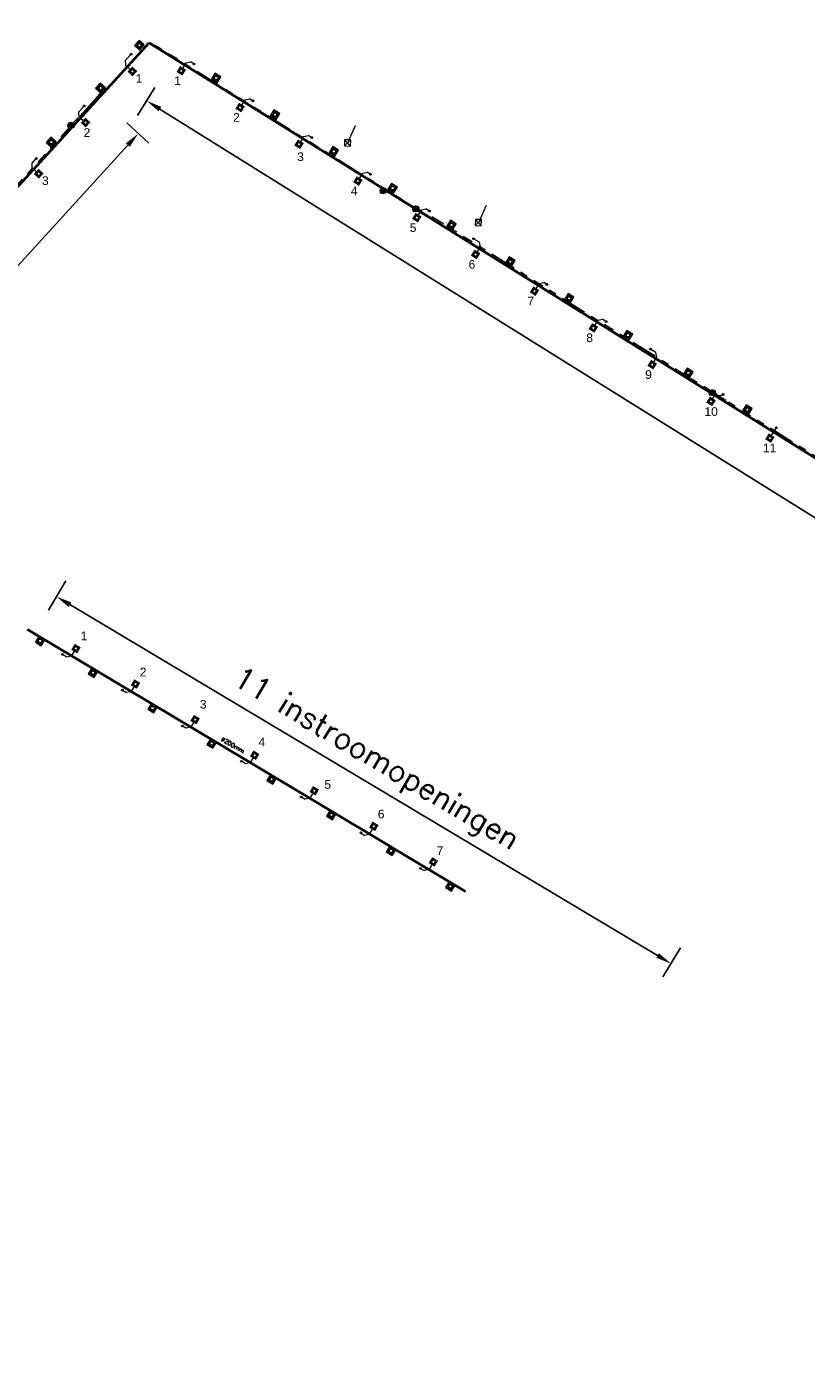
# Model space of a CAD drawing. Header units: inches. Extents: x 0 to 191500, y 0 to 342750.
# Tile 477 of 547: x 188837 to 188927, y 334584 to 334739. Entities that reach past the tile are written whole.
import ezdxf

# ---------------------------------------------------------------- set-up
doc = ezdxf.new("R2010")
doc.units = ezdxf.units.IN
doc.header["$MEASUREMENT"] = 0
for name, pattern in [('RI-DRAINAGE', [19.2, 6, -1.8, 1.8, -1.8, 2.4, -1.8, 1.8, -1.8]), ('RI-HWA_HUISAANSLUITING', [4.8, 3, -1.8]), ('RI-HWA_KOLKAANSLUITING', [4.3, 2.5, -1.8])]:
    doc.linetypes.add(name, pattern=pattern)
doc.layers.get('0').update_dxf_attribs({"lineweight": 20})
doc.layers.get('DefPoints').update_dxf_attribs({"lineweight": 20})
for name, color, linetype, lineweight in [('ECW', 150, 'Continuous', 20), ('N-WE-RI-DRAINAGE-G', 90, 'RI-DRAINAGE', 20), ('N-WE-RI-HWA_GRINDKOFFER-G', 140, 'Continuous', 40), ('N-WE-RI-HWA_HUISAANSLUITING', 150, 'RI-HWA_HUISAANSLUITING', 20), ('N-WE-RI-HWA_INFILTRATIE', 4, 'Continuous', 20), ('N-WE-RI-HWA_KOLK-S', 150, 'Continuous', 20), ('N-WE-RI-HWA_KOLKAANSLUITING_PVC-G', 150, 'RI-HWA_KOLKAANSLUITING', 20), ('N-WE-RI-INLAAT', 7, 'Continuous', 20), ('Tekst algemeen', 7, 'Continuous', 20)]:
    doc.layers.add(name, color=color, linetype=linetype, lineweight=lineweight)
doc.styles.add('Arial_1-50_50', font='arial.ttf', dxfattribs={"height": 0.25})
doc.styles.add('Comic_1-200_100', font='comic.ttf', dxfattribs={"height": 2})
doc.styles.add('ROMANS_1-1000_25', font='romans.shx', dxfattribs={"height": 2.5})
doc.dimstyles.new('1_1000', dxfattribs={"dimtxt": 2.5, "dimasz": 1.8, "dimexe": 1.8, "dimexo": 0.625, "dimgap": 0.9, "dimtad": 1, "dimzin": 0, "dimdsep": 46, "dimtxsty": 'ROMANS_1-1000_25', "dimcen": 0.9, "dimadec": 0, "dimazin": 0, "dimtfac": 1, "dimtmove": 2, "dimatfit": 2, "dimfxl": 1, "dimtolj": 1, "dimtzin": 0, "dimarcsym": 0})
picture_1 = doc.add_image_def('image1.ecw', size_in_pixel=(220000, 285000))

# ---------------------------------------------------------------- blocks, each defined once
blk = doc.blocks.new('*D4372')
at = {"layer": 'DefPoints', "color": 0, "transparency": 16777216}
for p in [(188849.16, 334728.42), (189087.36, 334582.86), (189085.98, 334580.65)]:
    blk.add_point(p, dxfattribs=at)
at = {"layer": 'Tekst algemeen', "color": 0, "lineweight": -2, "transparency": 16777216}
for p, q in [((188849.5, 334728.95), (188851.49, 334732.15)), ((188852.07, 334729.67), (188955.37, 334665.22)), ((189085.83, 334583.81), (188992.14, 334642.27)), ((189086.31, 334581.18), (189088.31, 334584.38))]:
    blk.add_line(p, q, dxfattribs=at)
at = {"layer": 'Tekst algemeen', "color": 0, "transparency": 16777216}
for points in [[(188852.22, 334729.93), (188851.91, 334729.42), (188850.54, 334730.63)], [(189085.99, 334584.06), (189085.67, 334583.55), (189087.36, 334582.86)]]:
    blk.add_solid(points, dxfattribs=at)
at = {"layer": 'Tekst algemeen', "color": 0, "transparency": 16777216, "insert": (188973.55, 334653.41), "char_height": 2.5, "attachment_point": 5, "rotation": 328.0364, "style": 'ROMANS_1-1000_25'}
blk.add_mtext('\\A1;36 instroomopeningen', dxfattribs=at)
blk = doc.blocks.new('*D4373')
at = {"layer": 'DefPoints', "color": 0, "transparency": 16777216}
for p in [(188851.24, 334725.33), (188756.73, 334625.27), (188758.39, 334623.75)]:
    blk.add_point(p, dxfattribs=at)
at = {"layer": 'Tekst algemeen', "color": 0, "lineweight": -2, "transparency": 16777216}
for p, q in [((188850.78, 334725.75), (188848.25, 334728.07)), ((188848.36, 334725.52), (188757.94, 334626.6)), ((188757.93, 334624.17), (188755.4, 334626.48))]:
    blk.add_line(p, q, dxfattribs=at)
at = {"layer": 'Tekst algemeen', "color": 0, "transparency": 16777216}
for points in [[(188848.14, 334725.73), (188848.59, 334725.32), (188849.58, 334726.85)], [(188757.72, 334626.8), (188758.16, 334626.39), (188756.73, 334625.27)]]:
    blk.add_solid(points, dxfattribs=at)
at = {"layer": 'Tekst algemeen', "color": 0, "transparency": 16777216, "insert": (188801.26, 334677.79), "char_height": 2.5, "attachment_point": 5, "rotation": 47.5713, "style": 'ROMANS_1-1000_25'}
blk.add_mtext('\\A1;17 instroomopeningen', dxfattribs=at)
blk = doc.blocks.new('*D4374')
at = {"layer": 'DefPoints', "color": 0, "transparency": 16777216}
for p in [(188841.54, 334675.81), (188840.15, 334673.47), (188912.41, 334633.53)]:
    blk.add_point(p, dxfattribs=at)
at = {"layer": 'Tekst algemeen', "color": 0, "lineweight": -2, "transparency": 16777216}
for p, q in [((188841.22, 334675.28), (188839.22, 334671.92)), ((188909.46, 334632.11), (188841.69, 334672.55)), ((188912.09, 334632.99), (188910.08, 334629.64))]:
    blk.add_line(p, q, dxfattribs=at)
at = {"layer": 'Tekst algemeen', "color": 0, "transparency": 16777216}
for points in [[(188841.85, 334672.81), (188841.54, 334672.29), (188840.15, 334673.47)], [(188909.62, 334632.36), (188909.31, 334631.85), (188911.01, 334631.18)]]:
    blk.add_solid(points, dxfattribs=at)
at = {"layer": 'Tekst algemeen', "color": 0, "transparency": 16777216, "insert": (188876.89, 334654.53), "char_height": 2.5, "attachment_point": 5, "rotation": 329.174, "style": 'ROMANS_1-1000_25'}
blk.add_mtext('\\A1;11 instroomopeningen', dxfattribs=at)
blk = doc.blocks.new('A$C2C270354')
h = blk.add_hatch(color=256)
h.dxf.hatch_style = 1
edge = h.paths.add_edge_path()
edge.add_arc((0, 0), 0.1, 0, 360)
blk.add_circle((0, 0), 0.1)

msp = doc.modelspace()

# ---------------------------------------------------------------- hatches: boundary and pattern name
at = {"layer": 'N-WE-RI-HWA_INFILTRATIE'}
h = msp.add_hatch(color=256, dxfattribs=at)
h.paths.add_polyline_path([(188849.66541, 334737.59848), (188849.12762, 334737.0062), (188849.71989, 334736.46842), (188850.25768, 334737.06069)])
h.paths.add_polyline_path([(188849.8893, 334736.99702, -1), (188849.496, 334737.06988, -1)], flags=16)
h = msp.add_hatch(color=256, dxfattribs=at)
h.paths.add_polyline_path([(188845.19506, 334732.67522), (188844.65727, 334732.08295), (188845.24954, 334731.54516), (188845.78733, 334732.13743)])
h.paths.add_polyline_path([(188845.41895, 334732.07376, -1), (188845.02564, 334732.14662, -1)], flags=16)
h = msp.add_hatch(color=256, dxfattribs=at)
h.paths.add_polyline_path([(188858.41839, 334733.81967), (188857.99759, 334733.13928), (188858.67798, 334732.71848), (188859.09878, 334733.39887)])
h.paths.add_polyline_path([(188858.74819, 334733.26911, -1), (188858.34819, 334733.26904, -1)], flags=16)
h = msp.add_hatch(color=256, dxfattribs=at)
h.paths.add_polyline_path([(188865.20452, 334729.58311), (188864.78372, 334728.90272), (188865.46411, 334728.48192), (188865.88491, 334729.16231)])
h.paths.add_polyline_path([(188865.53431, 334729.03255, -1), (188865.13431, 334729.03248, -1)], flags=16)
h = msp.add_hatch(color=256, dxfattribs=at)
h.paths.add_polyline_path([(188839.50605, 334726.4272), (188838.96827, 334725.83492), (188839.56054, 334725.29714), (188840.09832, 334725.88941)])
h.paths.add_polyline_path([(188839.72995, 334725.82574, -1), (188839.33664, 334725.89859, -1)], flags=16)
h = msp.add_hatch(color=256, dxfattribs=at)
h.paths.add_polyline_path([(188871.99064, 334725.34654), (188871.56985, 334724.66615), (188872.25024, 334724.24536), (188872.67103, 334724.92574)])
h.paths.add_polyline_path([(188872.32044, 334724.79598, -1), (188871.92044, 334724.79591, -1)], flags=16)
h = msp.add_hatch(color=256, dxfattribs=at)
h.paths.add_polyline_path([(188878.77677, 334721.10998), (188878.35597, 334720.42959), (188879.03636, 334720.00879), (188879.45716, 334720.68918)])
h.paths.add_polyline_path([(188879.10657, 334720.55942, -1), (188878.70657, 334720.55935, -1)], flags=16)
h = msp.add_hatch(color=256, dxfattribs=at)
h.paths.add_polyline_path([(188885.5629, 334716.87341), (188885.1421, 334716.19302), (188885.82249, 334715.77223), (188886.24329, 334716.45262)])
h.paths.add_polyline_path([(188885.89269, 334716.32285, -1), (188885.49269, 334716.32279, -1)], flags=16)
h = msp.add_hatch(color=256, dxfattribs=at)
h.paths.add_polyline_path([(188892.34903, 334712.63685), (188891.92823, 334711.95646), (188892.60862, 334711.53566), (188893.02942, 334712.21605)])
h.paths.add_polyline_path([(188892.67882, 334712.08629, -1), (188892.27882, 334712.08622, -1)], flags=16)
h = msp.add_hatch(color=256, dxfattribs=at)
h.paths.add_polyline_path([(188899.13515, 334708.40028), (188898.71436, 334707.71989), (188899.39475, 334707.2991), (188899.81554, 334707.97949)])
h.paths.add_polyline_path([(188899.46495, 334707.84973, -1), (188899.06495, 334707.84966, -1)], flags=16)
h = msp.add_hatch(color=256, dxfattribs=at)
h.paths.add_polyline_path([(188905.92128, 334704.16372), (188905.50048, 334703.48333), (188906.18087, 334703.06253), (188906.60167, 334703.74292)])
h.paths.add_polyline_path([(188906.25108, 334703.61316, -1), (188905.85108, 334703.61309, -1)], flags=16)
h = msp.add_hatch(color=256, dxfattribs=at)
h.paths.add_polyline_path([(188912.88554, 334699.81595), (188912.46475, 334699.13556), (188913.14514, 334698.71476), (188913.56593, 334699.39515)])
h.paths.add_polyline_path([(188913.21534, 334699.26539, -1), (188912.81534, 334699.26532, -1)], flags=16)
h = msp.add_hatch(color=256, dxfattribs=at)
h.paths.add_polyline_path([(188919.67167, 334695.57938), (188919.25087, 334694.89899), (188919.93126, 334694.4782), (188920.35206, 334695.15859)])
h.paths.add_polyline_path([(188920.00147, 334695.02882, -1), (188919.60147, 334695.02875, -1)], flags=16)
h = msp.add_hatch(color=256, dxfattribs=at)
h.paths.add_polyline_path([(188838.12204, 334668.90494), (188837.70124, 334668.22455), (188838.38163, 334667.80375), (188838.80243, 334668.48414)])
h.paths.add_polyline_path([(188838.45184, 334668.35438, -1), (188838.05184, 334668.35431, -1)], flags=16)
h = msp.add_hatch(color=256, dxfattribs=at)
h.paths.add_polyline_path([(188844.21864, 334665.26606), (188843.79784, 334664.58567), (188844.47823, 334664.16487), (188844.89903, 334664.84526)])
h.paths.add_polyline_path([(188844.54844, 334664.7155, -1), (188844.14844, 334664.71543, -1)], flags=16)
h = msp.add_hatch(color=256, dxfattribs=at)
h.paths.add_polyline_path([(188851.08805, 334661.16591), (188850.66725, 334660.48552), (188851.34764, 334660.06472), (188851.76844, 334660.74511)])
h.paths.add_polyline_path([(188851.41784, 334660.61535, -1), (188851.01784, 334660.61528, -1)], flags=16)
h = msp.add_hatch(color=256, dxfattribs=at)
h.paths.add_polyline_path([(188857.91452, 334657.09138), (188857.49373, 334656.41099), (188858.17412, 334655.9902), (188858.59491, 334656.67059)])
h.paths.add_polyline_path([(188858.24432, 334656.54082, -1), (188857.84432, 334656.54075, -1)], flags=16)
h = msp.add_hatch(color=256, dxfattribs=at)
h.paths.add_polyline_path([(188864.82506, 334652.96258), (188864.40426, 334652.28219), (188865.08465, 334651.86139), (188865.50545, 334652.54178)])
h.paths.add_polyline_path([(188865.15486, 334652.41202, -1), (188864.75486, 334652.41195, -1)], flags=16)
h = msp.add_hatch(color=256, dxfattribs=at)
h.paths.add_polyline_path([(188871.69846, 334648.84961), (188871.27766, 334648.16922), (188871.95805, 334647.74842), (188872.37885, 334648.42881)])
h.paths.add_polyline_path([(188872.02825, 334648.29905, -1), (188871.62825, 334648.29898, -1)], flags=16)
h = msp.add_hatch(color=256, dxfattribs=at)
h.paths.add_polyline_path([(188878.5976, 334644.72123), (188878.1768, 334644.04084), (188878.85719, 334643.62004), (188879.27799, 334644.30043)])
h.paths.add_polyline_path([(188878.92739, 334644.17067, -1), (188878.52739, 334644.1706, -1)], flags=16)
h = msp.add_hatch(color=256, dxfattribs=at)
h.paths.add_polyline_path([(188885.41951, 334640.63907), (188884.99871, 334639.95868), (188885.6791, 334639.53788), (188886.0999, 334640.21827)])
h.paths.add_polyline_path([(188885.7493, 334640.08851, -1), (188885.3493, 334640.08844, -1)], flags=16)

# ---------------------------------------------------------------- linework, layer by layer
at = {"layer": 'N-WE-RI-DRAINAGE-G', "ltscale": 0.5}
for points in [[(188883.34409, 334717.14355), (188851.42224, 334737.08071)], [(188844.87402, 334731.1326), (188842.65739, 334728.69587)], [(188845.37601, 334731.68444), (188844.87402, 334731.1326)], [(188842.65796, 334728.69649), (188828.62808, 334713.30409)], [(188917.33424, 334696.08858), (188883.4236, 334717.27074)], [(188957.60706, 334670.97183), (188917.33374, 334696.0889)]]:
    msp.add_lwpolyline(points, dxfattribs=at)
at = {"layer": 'N-WE-RI-HWA_GRINDKOFFER-G'}
for p, q in [((188752.32324, 334629.58181), (188850.83702, 334737.328)), ((188850.83702, 334737.328), (189093.49398, 334585.98395)), ((188841.42003, 334727.9913), (188842.21119, 334727.62254)), ((188841.45814, 334727.55652), (188842.17308, 334728.05731)), ((188877.42092, 334720.45728), (188878.21209, 334720.08852)), ((188877.45903, 334720.02251), (188878.17397, 334720.52329)), ((188881.19171, 334718.36062), (188881.98287, 334717.99186)), ((188881.22982, 334717.92584), (188881.94476, 334718.42663)), ((188915.37316, 334697.17157), (188916.16433, 334696.80281)), ((188915.41127, 334696.73679), (188916.12621, 334697.23758))]:
    msp.add_line(p, q, dxfattribs=at)
at = {"layer": 'N-WE-RI-HWA_GRINDKOFFER-G', "ltscale": 0.5}
msp.add_line((188836.81519, 334669.67767), (188862.45922, 334654.3715), dxfattribs=at)
at = {"layer": 'N-WE-RI-HWA_GRINDKOFFER-G', "const_width": 0.5}
for points in [[(188848.88594, 334734.2308), (188848.6835, 334734.00939), (188848.89753, 334733.8137), (188849.09996, 334734.03511)], [(188854.57892, 334733.87483), (188854.32437, 334734.03358), (188854.48311, 334734.28813), (188854.73767, 334734.12939)], [(188861.3671, 334729.64155), (188861.11254, 334729.8003), (188861.27129, 334730.05485), (188861.52585, 334729.89611)], [(188843.48787, 334728.32684), (188843.28544, 334728.10544), (188843.49946, 334727.90975), (188843.7019, 334728.13116)], [(188868.15527, 334725.40827), (188867.90072, 334725.56702), (188868.05946, 334725.82158), (188868.31402, 334725.66283)], [(188838.08267, 334722.42941), (188837.88024, 334722.20801), (188838.09426, 334722.01232), (188838.2967, 334722.23373)], [(188874.94345, 334721.17499), (188874.68889, 334721.33374), (188874.84764, 334721.5883), (188875.1022, 334721.42955)], [(188881.73692, 334716.9502), (188881.48236, 334717.10895), (188881.64111, 334717.3635), (188881.89566, 334717.20476)], [(188888.5198, 334712.70844), (188888.26524, 334712.86718), (188888.42399, 334713.12174), (188888.67855, 334712.96299)], [(188895.30798, 334708.47516), (188895.05342, 334708.63391), (188895.21217, 334708.88846), (188895.46672, 334708.72971)], [(188902.09615, 334704.24188), (188901.8416, 334704.40063), (188902.00034, 334704.65518), (188902.2549, 334704.49644)], [(188908.88433, 334700.0086), (188908.62977, 334700.16735), (188908.78852, 334700.4219), (188909.04308, 334700.26316)], [(188915.6725, 334695.77532), (188915.41795, 334695.93407), (188915.5767, 334696.18863), (188915.83125, 334696.02988)], [(188922.46068, 334691.54204), (188922.20612, 334691.70079), (188922.36487, 334691.95535), (188922.61943, 334691.7966)], [(188842.33491, 334667.70056), (188842.59253, 334667.54684), (188842.43881, 334667.28922), (188842.18119, 334667.44294)], [(188849.20489, 334663.60138), (188849.46252, 334663.44766), (188849.3088, 334663.19003), (188849.05117, 334663.34375)], [(188856.07487, 334659.50219), (188856.3325, 334659.34847), (188856.17878, 334659.09085), (188855.92116, 334659.24456)], [(188862.94484, 334655.40297), (188863.20246, 334655.24925), (188863.04874, 334654.99163), (188862.79112, 334655.14535)], [(188869.8148, 334651.30375), (188870.07243, 334651.15003), (188869.91871, 334650.89241), (188869.66108, 334651.04613)], [(188876.68511, 334647.20446), (188876.94273, 334647.05074), (188876.78901, 334646.79312), (188876.53139, 334646.94684)], [(188883.55519, 334643.10522), (188883.81281, 334642.9515), (188883.65909, 334642.69387), (188883.40147, 334642.84759)]]:
    msp.add_lwpolyline(points, close=True, dxfattribs=at)
at = {"layer": 'N-WE-RI-HWA_GRINDKOFFER-G', "ltscale": 0.5}
msp.add_lwpolyline([(188862.4584, 334654.37199), (188887.31296, 334639.49926)], dxfattribs=at)
at = {"layer": 'N-WE-RI-HWA_GRINDKOFFER-G'}
for centre in [(188841.81561, 334727.80692), (188877.8165, 334720.2729), (188881.58729, 334718.17624), (188915.76874, 334696.98719)]:
    msp.add_circle(centre, 0.26506, dxfattribs=at)
at = {"layer": 'N-WE-RI-HWA_HUISAANSLUITING'}
for p, q in [((188848.11764, 334735.29887), (188848.75152, 334735.99697)), ((188848.14654, 334734.69957), (188848.11764, 334735.29887)), ((188848.14654, 334734.69957), (188848.64681, 334734.24531)), ((188854.69428, 334734.34308), (188855.10147, 334734.99503)), ((188855.10147, 334734.99503), (188855.61129, 334735.11285)), ((188856.00796, 334734.86511), (188855.61129, 334735.11285)), ((188842.72124, 334729.36049), (188843.35512, 334730.05859)), ((188861.47803, 334730.10271), (188861.88521, 334730.75466)), ((188861.88521, 334730.75466), (188862.39503, 334730.87248)), ((188862.7917, 334730.62473), (188862.39503, 334730.87248)), ((188842.74847, 334728.79561), (188842.72124, 334729.36049)), ((188842.74847, 334728.79561), (188843.24875, 334728.34136)), ((188868.2662, 334725.86943), (188868.67339, 334726.52138)), ((188868.67339, 334726.52138), (188869.18321, 334726.6392)), ((188869.57988, 334726.39145), (188869.18321, 334726.6392)), ((188837.31757, 334723.43126), (188837.81551, 334723.97756)), ((188837.34327, 334722.89818), (188837.31757, 334723.43126)), ((188837.34327, 334722.89818), (188837.84354, 334722.44393)), ((188875.05024, 334721.62953), (188875.45743, 334722.28148)), ((188875.45743, 334722.28148), (188875.96725, 334722.3993)), ((188876.36392, 334722.15155), (188875.96725, 334722.3993)), ((188881.83556, 334717.39168), (188882.24274, 334718.04363)), ((188882.24274, 334718.04363), (188882.75256, 334718.16145)), ((188883.14923, 334717.91371), (188882.75256, 334718.16145)), ((188888.91011, 334714.31524), (188888.23867, 334714.736)), ((188889.0279, 334713.80541), (188888.91011, 334714.31524)), ((188888.55127, 334713.04237), (188889.0279, 334713.80541)), ((188895.40571, 334708.91518), (188895.81289, 334709.56713)), ((188895.81289, 334709.56713), (188896.32271, 334709.68495)), ((188896.71938, 334709.4372), (188896.32271, 334709.68495)), ((188902.19077, 334704.67691), (188902.59795, 334705.32886)), ((188902.59795, 334705.32886), (188903.10777, 334705.44669)), ((188903.50444, 334705.19894), (188903.10777, 334705.44669)), ((188909.2653, 334701.60044), (188908.62718, 334701.99904)), ((188909.38309, 334701.09061), (188909.2653, 334701.60044)), ((188908.9158, 334700.34253), (188909.38309, 334701.09061)), ((188915.76089, 334696.20039), (188915.96448, 334696.52636)), ((188915.96448, 334696.52636), (188916.91699, 334696.74634)), ((188922.49215, 334691.87597), (188923.15591, 334692.94027)), ((188841.33548, 334666.51381), (188840.82786, 334666.81679)), ((188841.88395, 334666.65227), (188841.33548, 334666.51381)), ((188842.31, 334667.36608), (188841.88395, 334666.65227)), ((188849.17998, 334663.26689), (188848.75394, 334662.55309)), ((188847.74021, 334662.69101), (188848.20546, 334662.41462)), ((188848.75394, 334662.55309), (188848.20546, 334662.41462)), ((188855.07544, 334658.31544), (188854.65255, 334658.56524)), ((188855.62392, 334658.4539), (188855.07544, 334658.31544)), ((188856.04997, 334659.1677), (188855.62392, 334658.4539)), ((188862.91993, 334655.06849), (188862.49388, 334654.35468)), ((188861.9454, 334654.21622), (188861.47902, 334654.49071)), ((188862.49388, 334654.35468), (188861.9454, 334654.21622)), ((188868.34435, 334650.38375), (188868.81537, 334650.117)), ((188869.78989, 334650.96927), (188869.36385, 334650.25547)), ((188869.36385, 334650.25547), (188868.81537, 334650.117)), ((188875.25208, 334646.25023), (188875.65295, 334645.95241)), ((188876.20143, 334646.09088), (188875.65295, 334645.95241)), ((188876.62748, 334646.80468), (188876.20143, 334646.09088)), ((188883.53028, 334642.77073), (188883.10423, 334642.05693)), ((188882.11688, 334642.1424), (188882.55575, 334641.91847)), ((188883.10423, 334642.05693), (188882.55575, 334641.91847))]:
    msp.add_line(p, q, dxfattribs=at)
at = {"layer": 'N-WE-RI-HWA_INFILTRATIE'}
for points in [[(188849.12762, 334737.0062), (188849.71989, 334736.46842), (188850.25768, 334737.06069), (188849.66541, 334737.59848)], [(188844.65727, 334732.08295), (188845.24954, 334731.54516), (188845.78733, 334732.13743), (188845.19506, 334732.67522)], [(188857.99759, 334733.13928), (188858.67798, 334732.71848), (188859.09878, 334733.39887), (188858.41839, 334733.81967)], [(188864.78372, 334728.90272), (188865.46411, 334728.48192), (188865.88491, 334729.16231), (188865.20452, 334729.58311)], [(188838.96827, 334725.83492), (188839.56054, 334725.29714), (188840.09832, 334725.88941), (188839.50605, 334726.4272)], [(188871.56985, 334724.66615), (188872.25024, 334724.24536), (188872.67103, 334724.92574), (188871.99064, 334725.34654)], [(188878.35597, 334720.42959), (188879.03636, 334720.00879), (188879.45716, 334720.68918), (188878.77677, 334721.10998)], [(188885.1421, 334716.19302), (188885.82249, 334715.77223), (188886.24329, 334716.45262), (188885.5629, 334716.87341)], [(188891.92823, 334711.95646), (188892.60862, 334711.53566), (188893.02942, 334712.21605), (188892.34903, 334712.63685)], [(188898.71436, 334707.71989), (188899.39475, 334707.2991), (188899.81554, 334707.97949), (188899.13515, 334708.40028)], [(188905.50048, 334703.48333), (188906.18087, 334703.06253), (188906.60167, 334703.74292), (188905.92128, 334704.16372)], [(188912.46475, 334699.13556), (188913.14514, 334698.71476), (188913.56593, 334699.39515), (188912.88554, 334699.81595)], [(188919.25087, 334694.89899), (188919.93126, 334694.4782), (188920.35206, 334695.15859), (188919.67167, 334695.57938)], [(188837.70124, 334668.22455), (188838.38163, 334667.80375), (188838.80243, 334668.48414), (188838.12204, 334668.90494)], [(188843.79784, 334664.58567), (188844.47823, 334664.16487), (188844.89903, 334664.84526), (188844.21864, 334665.26606)], [(188850.66725, 334660.48552), (188851.34764, 334660.06472), (188851.76844, 334660.74511), (188851.08805, 334661.16591)], [(188857.49373, 334656.41099), (188858.17412, 334655.9902), (188858.59491, 334656.67059), (188857.91452, 334657.09138)], [(188864.40426, 334652.28219), (188865.08465, 334651.86139), (188865.50545, 334652.54178), (188864.82506, 334652.96258)], [(188871.27766, 334648.16922), (188871.95805, 334647.74842), (188872.37885, 334648.42881), (188871.69846, 334648.84961)], [(188878.1768, 334644.04084), (188878.85719, 334643.62004), (188879.27799, 334644.30043), (188878.5976, 334644.72123)], [(188884.99871, 334639.95868), (188885.6791, 334639.53788), (188886.0999, 334640.21827), (188885.41951, 334640.63907)]]:
    msp.add_lwpolyline(points, close=True, dxfattribs=at)
for centre in [(188849.69265, 334737.03345), (188858.54819, 334733.26908), (188845.2223, 334732.11019), (188865.33431, 334729.03251), (188839.5333, 334725.86217), (188872.12044, 334724.79595), (188878.90657, 334720.55938), (188885.69269, 334716.32282), (188892.47882, 334712.08626), (188899.26495, 334707.84969), (188906.05108, 334703.61313), (188913.01534, 334699.26535), (188919.80147, 334695.02879), (188838.25184, 334668.35434), (188844.34844, 334664.71546), (188851.21784, 334660.61531), (188858.04432, 334656.54079), (188864.95486, 334652.41199), (188871.82825, 334648.29901), (188878.72739, 334644.17064), (188885.5493, 334640.08847)]:
    msp.add_circle(centre, 0.2, dxfattribs=at)
at = {"layer": 'N-WE-RI-HWA_KOLK-S'}
for p, q in [((188873.37275, 334726.13472, 42.99392), (188873.35238, 334725.43856, 42.99392)), ((188874.0689, 334726.11435, 42.99392), (188873.35238, 334725.43856, 42.99392)), ((188873.35238, 334725.43856, 42.99392), (188874.04854, 334725.4182, 42.99392)), ((188874.04854, 334725.4182, 42.99392), (188873.37275, 334726.13472, 42.99392)), ((188874.0689, 334726.11435, 42.99392), (188873.37275, 334726.13472, 42.99392)), ((188874.04854, 334725.4182, 42.99392), (188874.0689, 334726.11435, 42.99392)), ((188888.45531, 334716.94933, 42.94862), (188888.43494, 334716.25317, 42.94862)), ((188889.15146, 334716.92897, 42.94862), (188888.43494, 334716.25317, 42.94862)), ((188888.43494, 334716.25317, 42.94862), (188889.1311, 334716.23281, 42.94862)), ((188889.1311, 334716.23281, 42.94862), (188888.45531, 334716.94933, 42.94862)), ((188889.15146, 334716.92897, 42.94862), (188888.45531, 334716.94933, 42.94862)), ((188889.1311, 334716.23281, 42.94862), (188889.15146, 334716.92897, 42.94862))]:
    msp.add_line(p, q, dxfattribs=at)
at = {"layer": 'N-WE-RI-HWA_KOLKAANSLUITING_PVC-G'}
for p, q in [((188873.80652, 334725.9914), (188874.60956, 334727.7916)), ((188888.92002, 334716.79979, 42.98466), (188889.72306, 334718.59999, 42.98466))]:
    msp.add_line(p, q, dxfattribs=at)

# ---------------------------------------------------------------- block references
at = {"layer": 'N-WE-RI-INLAAT', "rotation": 328.1132223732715}
for p in [(188848.75152, 334735.99697), (188856.00353, 334734.85801), (188843.3383, 334730.03883), (188862.78987, 334730.6218), (188869.57622, 334726.38558), (188837.81551, 334723.97756), (188876.36256, 334722.14937), (188883.14891, 334717.91316), (188888.23867, 334714.736), (188896.69615, 334709.45661), (188903.54188, 334705.18333), (188908.63164, 334702.00617), (188917.0129, 334696.77465), (188923.15591, 334692.94027), (188840.82786, 334666.81679), (188847.74021, 334662.69101), (188854.65255, 334658.56524), (188861.47902, 334654.49071), (188868.34435, 334650.38375), (188875.25208, 334646.25023), (188882.11688, 334642.1424)]:
    msp.add_blockref('A$C2C270354', p, dxfattribs=at)

# ---------------------------------------------------------------- texts
at = {"layer": 'Tekst algemeen', "attachment_point": 1}
for s, insert, char_height, width, rotation, style in [('1', (188849.26872, 334733.7132), 1, 35.2579823, 0.0098622, 'Arial_1-50_50'), ('1', (188853.71892, 334733.44138), 1, 35.2579823, 0.0098622, 'Arial_1-50_50'), ('2', (188860.5071, 334729.2081), 1, 35.2579823, 0.0098622, 'Arial_1-50_50'), ('2', (188843.26577, 334727.46411), 1, 35.2579823, 0.0098622, 'Arial_1-50_50'), ('3', (188867.89462, 334724.68639), 1, 35.2579823, 0.0098622, 'Arial_1-50_50'), ('3', (188838.46573, 334721.92464), 1, 35.2579823, 0.0098622, 'Arial_1-50_50'), ('4', (188874.08345, 334720.74154), 1, 35.2579823, 0.0098622, 'Arial_1-50_50'), ('5', (188880.87692, 334716.51675), 1, 35.2579823, 0.0098622, 'Arial_1-50_50'), ('6', (188887.6598, 334712.27499), 1, 35.2579823, 0.0098622, 'Arial_1-50_50'), ('7', (188894.44798, 334708.04171), 1, 35.2579823, 0.0098622, 'Arial_1-50_50'), ('8', (188901.23615, 334703.80843), 1, 35.2579823, 0.0098622, 'Arial_1-50_50'), ('9', (188908.02433, 334699.57515), 1, 35.2579823, 0.0098622, 'Arial_1-50_50'), ('10', (188914.86178, 334695.31114), 1, 35.2579823, 0.0098622, 'Arial_1-50_50'), ('11', (188921.60068, 334691.10859), 1, 35.2579823, 0.0098622, 'Arial_1-50_50'), ('1', (188842.92244, 334669.44857), 1, 35.2579823, 0.0098622, 'Arial_1-50_50'), ('2', (188849.74358, 334665.27288), 1, 35.2579823, 0.0098622, 'Arial_1-50_50'), ('3', (188856.66781, 334661.56519), 1, 35.2579823, 0.0098622, 'Arial_1-50_50'), ('{\\Fromans|c0;%%C200mm}', (188859.30591, 334657.33163), 0.5, 11.3325292, 329.578054, 'Comic_1-200_100'), ('4', (188863.4293, 334657.2078), 1, 35.2579823, 0.0098622, 'Arial_1-50_50'), ('5', (188871.03196, 334652.32662), 1, 35.2579823, 0.0098622, 'Arial_1-50_50'), ('6', (188877.19209, 334648.91737), 1, 35.2579823, 0.0098622, 'Arial_1-50_50'), ('7', (188883.98178, 334644.69803), 1, 35.2579823, 0.0098622, 'Arial_1-50_50')]:
    msp.add_mtext(s, dxfattribs=dict(at, insert=insert, char_height=char_height, width=width, rotation=rotation, style=style))

# ---------------------------------------------------------------- dimensions: what is measured, and where the dimension line sits
at = {"layer": 'Tekst algemeen'}
dim = msp.add_linear_dim(base=(189087.35565, 334582.85576), p1=(188849.16428, 334728.42467), p2=(189085.98164, 334580.65377), angle=328.0363838, text='36 instroomopeningen', dimstyle='1_1000', dxfattribs=at)
dim.commit()
dim.dimension.update_dxf_attribs({"geometry": '*D4372', "text_midpoint": (188973.54635, 334653.40914), "dimtype": 161})
for p1, p2, distance, text, picture, middle in [((188851.24153, 334725.33145), (188758.3901, 334623.74822), -2.25351, '17 instroomopeningen', '*D4373', (188801.25795, 334677.79187)), ((188912.40661, 334633.52902), (188841.54495, 334675.81461), 2.7306, '11 instroomopeningen', '*D4374', (188876.89177, 334654.53104))]:
    dim = msp.add_aligned_dim(p1=p1, p2=p2, distance=distance, text=text, dimstyle='1_1000', dxfattribs=at)
    dim.commit()
    dim.dimension.update_dxf_attribs({"geometry": picture, "text_midpoint": middle})

# ---------------------------------------------------------------- pictures from other files: only their frames are drawn
at = {"layer": 'ECW'}
image = msp.add_image(picture_1, insert=(180500, 328500), size_in_units=(11000, 14250), dxfattribs=at)
image.dxf.flags = 7

doc.saveas('drawing.dxf')
